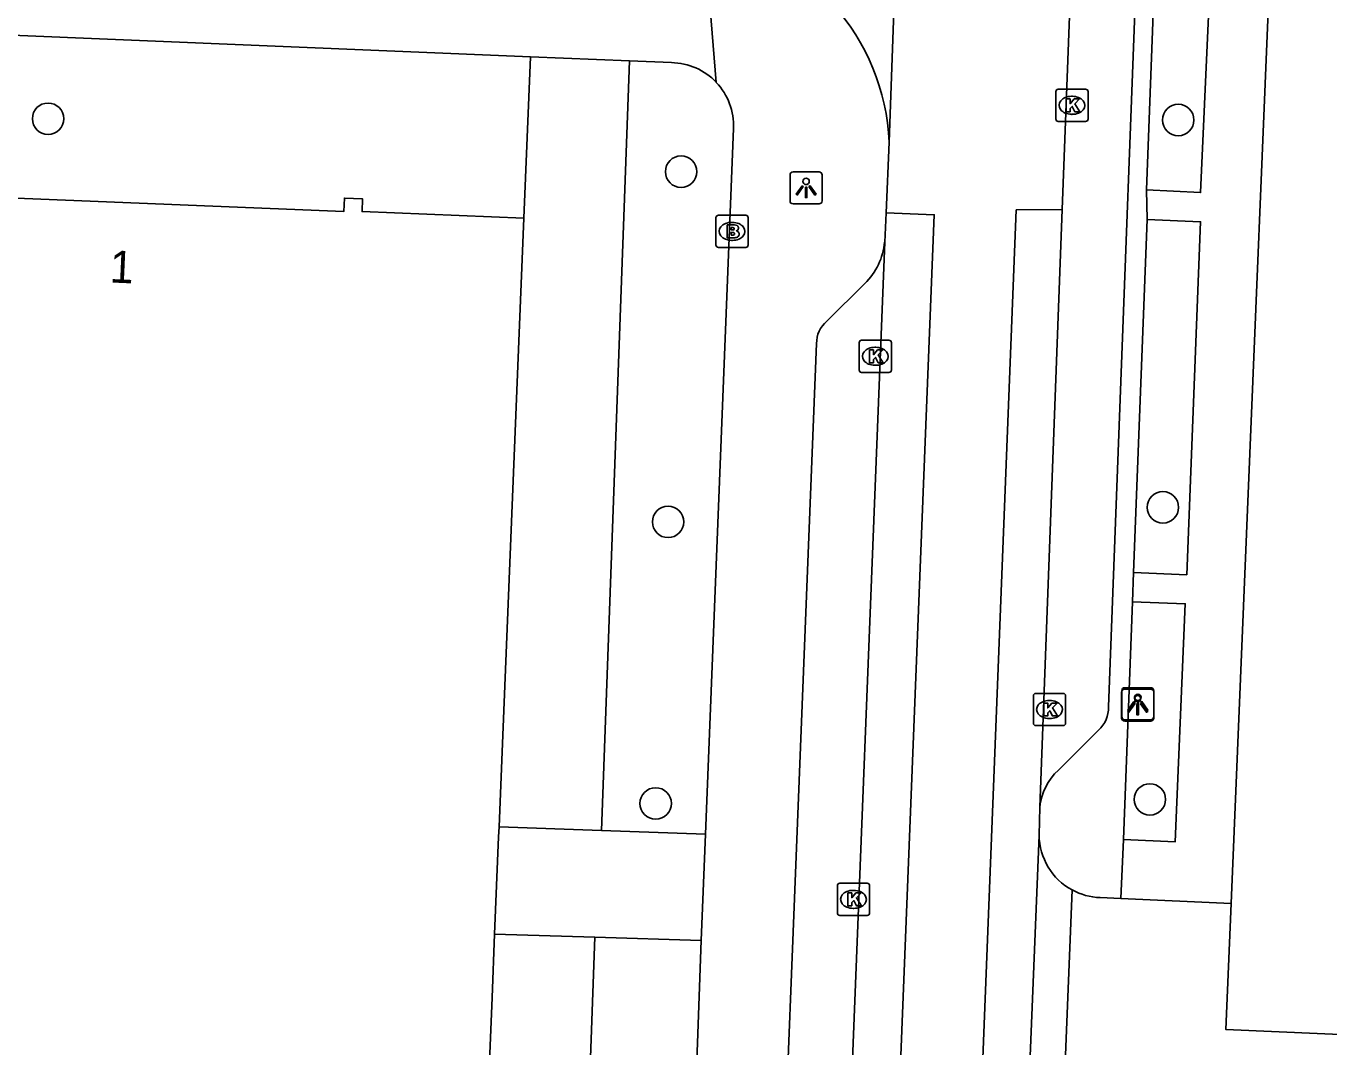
# Model space of a CAD drawing. Extents: x 160732 to 162105, y 387428 to 388479.
# Drawn here: x 161742.01 to 161782.5, y 387704.22 to 387735.95 of the extents above; entities that cross this region are included whole.
import ezdxf

# ---------------------------------------------------------------- set-up
doc = ezdxf.new("R2010")
doc.units = 0
for name, color, linetype in [('IMGEO_Boom', 7, 'Continuous'), ('IMGEO_Brandkraan', 7, 'Continuous'), ('IMGEO_Groenvoorziening', 7, 'Continuous'), ('IMGEO_Kolk', 7, 'Continuous'), ('IMGEO_Lichtpunt', 7, 'Continuous'), ('IMGEO_Pand', 7, 'Continuous'), ('IMGEO_Pand_nummerreeks', 7, 'Continuous'), ('IMGEO_Rijbaan_lokaal_gesloten', 7, 'Continuous'), ('IMGEO_Rijbaan_lokaal_open', 7, 'Continuous'), ('IMGEO_Voetpad_open', 7, 'Continuous')]:
    doc.layers.add(name, color=color, linetype=linetype)

msp = doc.modelspace()

# ---------------------------------------------------------------- linework, layer by layer
at = {"layer": 'IMGEO_Boom'}
for centre in [(161742.691, 387733.069), (161777.818, 387733.03), (161762.368, 387731.425), (161777.341, 387720.992), (161761.963, 387720.541), (161776.937, 387711.914), (161761.576, 387711.788)]:
    msp.add_circle(centre, 0.489, dxfattribs=at)
at = {"layer": 'IMGEO_Brandkraan'}
for p, q in [((161763.451, 387729.144), (161763.451, 387729.996)), ((161763.526, 387730.07), (161764.378, 387730.07)), ((161763.939, 387729.85), (161763.964, 387729.85)), ((161764.452, 387729.996), (161764.452, 387729.144)), ((161764.378, 387729.07), (161763.526, 387729.07)), ((161763.962, 387729.29), (161763.937, 387729.29))]:
    msp.add_line(p, q, dxfattribs=at)
for points in [[(161763.451, 387729.144), (161763.451, 387729.996)], [(161763.526, 387730.07), (161764.378, 387730.07)], [(161764.452, 387729.996), (161764.452, 387729.144)], [(161763.799, 387729.77), (161763.799, 387729.37), (161764.012, 387729.37)], [(161764.03, 387729.77), (161763.799, 387729.77)], [(161763.978, 387729.689), (161763.924, 387729.689), (161763.924, 387729.613)], [(161763.924, 387729.613), (161763.977, 387729.613)], [(161763.986, 387729.537), (161763.924, 387729.537), (161763.924, 387729.456)], [(161763.924, 387729.456), (161763.986, 387729.456)], [(161764.378, 387729.07), (161763.526, 387729.07)]]:
    msp.add_lwpolyline(points, dxfattribs=at)
for centre, radius, start, end in [((161763.528, 387729.994), 0.0765, 91.552, 178.448), ((161763.528, 387729.994), 0.0765, 91.552, 178.448), ((161764.376, 387729.994), 0.0765, 1.552, 88.448), ((161764.376, 387729.994), 0.0765, 1.552, 88.448), ((161763.979, 387729.651), 0.0379, 267.8285, 90.9355), ((161763.987, 387729.496), 0.0404, 269.8759, 90.5077), ((161764.018, 387729.621), 0.251, 268.6676, 293.5347), ((161764.034, 387729.625), 0.145, 59.4692, 91.5367), ((161764.059, 387729.672), 0.0922, 285.5137, 58.1501), ((161764.064, 387729.48), 0.105, 301.3115, 78.989), ((161763.528, 387729.146), 0.0765, 181.552, 268.448), ((161763.528, 387729.146), 0.0765, 181.552, 268.448), ((161764.376, 387729.146), 0.0765, 271.552, 358.448), ((161764.376, 387729.146), 0.0765, 271.552, 358.448)]:
    msp.add_arc(centre, radius, start, end, dxfattribs=at)
for centre, major_axis, ratio, start_param, end_param in [((161763.938, 387729.57), (-0.387, 0.002), 0.722429, 4.712389, 7.853982), ((161763.963, 387729.57), (-0.39, 0.002), 0.717154, 1.570796, 4.712389)]:
    msp.add_ellipse(centre, major_axis=major_axis, ratio=ratio, start_param=start_param, end_param=end_param, dxfattribs=at)
at = {"layer": 'IMGEO_Groenvoorziening'}
for points in [[(161757.687, 387734.997), (161757.482, 387729.98)], [(161760.763, 387734.868), (161759.891, 387710.949)], [(161759.684, 387707.629), (161758.983, 387688.027)]]:
    msp.add_lwpolyline(points, dxfattribs=at)
at = {"layer": 'IMGEO_Kolk'}
for p, q in [((161774.015, 387733.061), (161774.015, 387733.913)), ((161774.09, 387733.987), (161774.942, 387733.987)), ((161775.016, 387733.913), (161775.016, 387733.061)), ((161774.503, 387733.767), (161774.528, 387733.767)), ((161774.526, 387733.207), (161774.501, 387733.207)), ((161774.942, 387732.987), (161774.09, 387732.987)), ((161767.977, 387726.186), (161768.829, 387726.186)), ((161767.902, 387725.26), (161767.902, 387726.112)), ((161768.39, 387725.966), (161768.415, 387725.966)), ((161768.903, 387726.112), (161768.903, 387725.26)), ((161768.413, 387725.406), (161768.388, 387725.406)), ((161768.829, 387725.186), (161767.977, 387725.186)), ((161773.393, 387715.208), (161774.245, 387715.208)), ((161773.318, 387714.282), (161773.318, 387715.134)), ((161773.806, 387714.988), (161773.831, 387714.988)), ((161774.319, 387715.134), (161774.319, 387714.282)), ((161773.829, 387714.428), (161773.804, 387714.428)), ((161774.245, 387714.208), (161773.393, 387714.208)), ((161767.225, 387708.382), (161767.225, 387709.234)), ((161767.3, 387709.308), (161768.152, 387709.308)), ((161768.226, 387709.234), (161768.226, 387708.382)), ((161767.713, 387709.088), (161767.738, 387709.088)), ((161767.736, 387708.528), (161767.711, 387708.528)), ((161768.152, 387708.308), (161767.3, 387708.308))]:
    msp.add_line(p, q, dxfattribs=at)
for points in [[(161774.015, 387733.061), (161774.015, 387733.913)], [(161774.09, 387733.987), (161774.942, 387733.987)], [(161775.016, 387733.913), (161775.016, 387733.061)], [(161774.336, 387733.687), (161774.459, 387733.687), (161774.459, 387733.536), (161774.589, 387733.687), (161774.753, 387733.687), (161774.607, 387733.536), (161774.76, 387733.287), (161774.608, 387733.287), (161774.523, 387733.451), (161774.459, 387733.384), (161774.459, 387733.287), (161774.336, 387733.287), (161774.336, 387733.687)], [(161774.942, 387732.987), (161774.09, 387732.987)], [(161767.977, 387726.186), (161768.829, 387726.186)], [(161767.902, 387725.26), (161767.902, 387726.112)], [(161768.223, 387725.886), (161768.346, 387725.886), (161768.346, 387725.735), (161768.476, 387725.886), (161768.64, 387725.886), (161768.494, 387725.735), (161768.647, 387725.486), (161768.495, 387725.486), (161768.41, 387725.65), (161768.346, 387725.583), (161768.346, 387725.486), (161768.223, 387725.486), (161768.223, 387725.886)], [(161768.903, 387726.112), (161768.903, 387725.26)], [(161768.829, 387725.186), (161767.977, 387725.186)], [(161773.393, 387715.208), (161774.245, 387715.208)], [(161773.318, 387714.282), (161773.318, 387715.134)], [(161773.639, 387714.908), (161773.762, 387714.908), (161773.762, 387714.757), (161773.892, 387714.908), (161774.056, 387714.908), (161773.91, 387714.757), (161774.063, 387714.508), (161773.911, 387714.508), (161773.826, 387714.672), (161773.762, 387714.605), (161773.762, 387714.508), (161773.639, 387714.508), (161773.639, 387714.908)], [(161774.319, 387715.134), (161774.319, 387714.282)], [(161774.245, 387714.208), (161773.393, 387714.208)], [(161767.225, 387708.382), (161767.225, 387709.234)], [(161767.3, 387709.308), (161768.152, 387709.308)], [(161768.226, 387709.234), (161768.226, 387708.382)], [(161767.546, 387709.008), (161767.669, 387709.008), (161767.669, 387708.857), (161767.799, 387709.008), (161767.963, 387709.008), (161767.817, 387708.857), (161767.97, 387708.608), (161767.818, 387708.608), (161767.733, 387708.772), (161767.669, 387708.705), (161767.669, 387708.608), (161767.546, 387708.608), (161767.546, 387709.008)], [(161768.152, 387708.308), (161767.3, 387708.308)]]:
    msp.add_lwpolyline(points, dxfattribs=at)
for centre, start, end in [((161774.092, 387733.911), 91.552, 178.448), ((161774.092, 387733.911), 91.552, 178.448), ((161774.94, 387733.911), 1.552, 88.448), ((161774.94, 387733.911), 1.552, 88.448), ((161774.092, 387733.063), 181.552, 268.448), ((161774.092, 387733.063), 181.552, 268.448), ((161774.94, 387733.063), 271.552, 358.448), ((161774.94, 387733.063), 271.552, 358.448), ((161767.979, 387726.11), 91.552, 178.448), ((161767.979, 387726.11), 91.552, 178.448), ((161768.827, 387726.11), 1.552, 88.448), ((161768.827, 387726.11), 1.552, 88.448), ((161767.979, 387725.262), 181.552, 268.448), ((161767.979, 387725.262), 181.552, 268.448), ((161768.827, 387725.262), 271.552, 358.448), ((161768.827, 387725.262), 271.552, 358.448), ((161773.395, 387715.132), 91.552, 178.448), ((161773.395, 387715.132), 91.552, 178.448), ((161774.243, 387715.132), 1.552, 88.448), ((161774.243, 387715.132), 1.552, 88.448), ((161773.395, 387714.284), 181.552, 268.448), ((161773.395, 387714.284), 181.552, 268.448), ((161774.243, 387714.284), 271.552, 358.448), ((161774.243, 387714.284), 271.552, 358.448), ((161767.302, 387709.232), 91.552, 178.448), ((161767.302, 387709.232), 91.552, 178.448), ((161768.15, 387709.232), 1.552, 88.448), ((161768.15, 387709.232), 1.552, 88.448), ((161767.302, 387708.384), 181.552, 268.448), ((161767.302, 387708.384), 181.552, 268.448), ((161768.15, 387708.384), 271.552, 358.448), ((161768.15, 387708.384), 271.552, 358.448)]:
    msp.add_arc(centre, 0.0765, start, end, dxfattribs=at)
for centre, major_axis, ratio, start_param, end_param in [((161774.502, 387733.487), (-0.387, 0.002), 0.722429, 4.712389, 7.853982), ((161774.527, 387733.487), (-0.39, 0.002), 0.717154, 1.570796, 4.712389), ((161768.389, 387725.686), (-0.387, 0.002), 0.722429, 4.712389, 7.853982), ((161768.414, 387725.686), (-0.39, 0.002), 0.717154, 1.570796, 4.712389), ((161773.805, 387714.708), (-0.387, 0.002), 0.722429, 4.712389, 7.853982), ((161773.83, 387714.708), (-0.39, 0.002), 0.717154, 1.570796, 4.712389), ((161767.712, 387708.808), (-0.387, 0.002), 0.722429, 4.712389, 7.853982), ((161767.737, 387708.808), (-0.39, 0.002), 0.717154, 1.570796, 4.712389)]:
    msp.add_ellipse(centre, major_axis=major_axis, ratio=ratio, start_param=start_param, end_param=end_param, dxfattribs=at)
at = {"layer": 'IMGEO_Lichtpunt'}
for p, q in [((161766.655, 387731.42), (161765.847, 387731.42)), ((161766.655, 387731.42), (161765.847, 387731.42)), ((161765.753, 387731.325), (161765.753, 387730.518)), ((161765.753, 387731.325), (161765.753, 387730.518)), ((161766.749, 387730.518), (161766.749, 387731.325)), ((161766.749, 387730.518), (161766.749, 387731.325)), ((161765.847, 387730.424), (161766.655, 387730.424)), ((161765.847, 387730.424), (161766.655, 387730.424)), ((161776.061, 387715.248), (161776.061, 387714.441)), ((161776.061, 387715.248), (161776.061, 387714.441)), ((161776.065, 387715.29), (161776.065, 387714.483)), ((161776.065, 387715.29), (161776.065, 387714.483)), ((161776.963, 387715.343), (161776.155, 387715.343)), ((161776.963, 387715.343), (161776.155, 387715.343)), ((161776.967, 387715.385), (161776.159, 387715.385)), ((161776.967, 387715.385), (161776.159, 387715.385)), ((161777.057, 387714.441), (161777.057, 387715.248)), ((161777.057, 387714.441), (161777.057, 387715.248)), ((161777.061, 387714.483), (161777.061, 387715.29)), ((161777.061, 387714.483), (161777.061, 387715.29)), ((161776.159, 387714.389), (161776.967, 387714.389)), ((161776.159, 387714.389), (161776.967, 387714.389)), ((161776.155, 387714.347), (161776.963, 387714.347)), ((161776.155, 387714.347), (161776.963, 387714.347))]:
    msp.add_line(p, q, dxfattribs=at)
for points in [[(161766.127, 387730.989), (161766.166, 387730.961), (161765.978, 387730.699), (161765.94, 387730.726), (161766.127, 387730.989)], [(161766.339, 387730.961), (161766.377, 387730.988), (161766.564, 387730.726), (161766.525, 387730.698), (161766.339, 387730.961)], [(161766.229, 387730.941), (161766.276, 387730.941), (161766.276, 387730.619), (161766.229, 387730.619), (161766.229, 387730.941)], [(161776.435, 387714.912), (161776.474, 387714.884), (161776.286, 387714.622), (161776.248, 387714.649), (161776.435, 387714.912)], [(161776.439, 387714.954), (161776.478, 387714.926), (161776.29, 387714.664), (161776.252, 387714.691), (161776.439, 387714.954)], [(161776.537, 387714.864), (161776.584, 387714.864), (161776.584, 387714.542), (161776.537, 387714.542), (161776.537, 387714.864)], [(161776.541, 387714.906), (161776.588, 387714.906), (161776.588, 387714.584), (161776.541, 387714.584), (161776.541, 387714.906)], [(161776.647, 387714.884), (161776.685, 387714.911), (161776.872, 387714.649), (161776.833, 387714.621), (161776.647, 387714.884)], [(161776.651, 387714.926), (161776.689, 387714.953), (161776.876, 387714.691), (161776.837, 387714.663), (161776.651, 387714.926)]]:
    msp.add_lwpolyline(points, dxfattribs=at)
for centre in [(161766.252, 387731.123), (161776.56, 387715.046), (161776.564, 387715.088)]:
    msp.add_circle(centre, 0.0994, dxfattribs=at)
for centre, start, end in [((161765.847, 387731.325), 90, 180), ((161765.847, 387731.325), 90, 180), ((161766.655, 387731.325), 0, 90), ((161766.655, 387731.325), 0, 90), ((161765.847, 387730.518), 180, 270), ((161765.847, 387730.518), 180, 270), ((161766.655, 387730.518), 270, 0), ((161766.655, 387730.518), 270, 360), ((161776.155, 387715.248), 90, 180), ((161776.155, 387715.248), 90, 180), ((161776.159, 387715.29), 90, 180), ((161776.159, 387715.29), 90, 180), ((161776.963, 387715.248), 0, 90), ((161776.963, 387715.248), 0, 90), ((161776.967, 387715.29), 0, 90), ((161776.967, 387715.29), 0, 90), ((161776.155, 387714.441), 180, 270), ((161776.155, 387714.441), 180, 270), ((161776.159, 387714.483), 180, 270), ((161776.159, 387714.483), 180, 270), ((161776.963, 387714.441), 270, 0), ((161776.963, 387714.441), 270, 360), ((161776.967, 387714.483), 270, 0), ((161776.967, 387714.483), 270, 360)]:
    msp.add_arc(centre, 0.0946, start, end, dxfattribs=at)
at = {"layer": 'IMGEO_Pand'}
for points in [[(161757.482, 387729.98), (161752.449, 387730.186), (161752.465, 387730.579), (161751.9, 387730.602), (161751.883, 387730.186), (161739.148, 387730.707), (161737.649, 387730.768), (161737.665, 387731.167), (161737.09, 387731.19), (161737.075, 387730.8), (161736.996, 387730.803)], [(161757.482, 387729.98), (161756.825, 387713.914), (161756.708, 387711.067)], [(161756.708, 387711.067), (161756.695, 387710.756), (161756.571, 387707.722)], [(161756.571, 387707.722), (161756.491, 387705.761), (161755.846, 387690.002), (161754.835, 387690.043)]]:
    msp.add_lwpolyline(points, dxfattribs=at)
at = {"layer": 'IMGEO_Rijbaan_lokaal_gesloten'}
for points in [[(161772.101, 387676.132), (161770.659, 387676.179), (161772.786, 387730.234), (161774.215, 387730.246)], [(161774.215, 387730.246), (161773.513, 387711.677)], [(161768.737, 387730.143), (161770.236, 387730.084), (161768.083, 387675.735)], [(161768.695, 387729.238), (161768.737, 387730.143)], [(161766.588, 387675.788), (161768.695, 387729.238)], [(161773.513, 387711.677), (161773.496, 387710.807)], [(161773.496, 387710.807), (161772.406, 387684.088)]]:
    msp.add_lwpolyline(points, dxfattribs=at)
at = {"layer": 'IMGEO_Rijbaan_lokaal_open'}
for points in [[(161774.215, 387730.246), (161774.959, 387749.921)], [(161769.437, 387749.208), (161768.839, 387732.339)], [(161768.839, 387732.339), (161768.737, 387730.143)]]:
    msp.add_lwpolyline(points, dxfattribs=at)
msp.add_arc((161761.977, 387732.03), 6.868, 2.5748, 80.7713, dxfattribs=at)
at = {"layer": 'IMGEO_Voetpad_open'}
for points in [[(161781.19, 387750.401), (161779.463, 387708.684)], [(161775.647, 387714.791), (161776.866, 387746.773)], [(161777.244, 387741.829), (161779.005, 387741.765), (161778.512, 387730.777), (161776.828, 387730.859)], [(161776.828, 387730.859), (161777.244, 387741.829)], [(161763.462, 387734.2), (161763.079, 387738.81)], [(161737.088, 387735.856), (161757.687, 387734.997)], [(161760.763, 387734.868), (161757.687, 387734.997)], [(161762.065, 387734.814), (161760.763, 387734.868)], [(161763.128, 387710.829), (161763.992, 387732.769)], [(161776.856, 387729.935), (161776.828, 387730.859)], [(161776.856, 387729.935), (161778.512, 387729.87), (161778.085, 387718.897), (161776.434, 387718.967)], [(161776.434, 387718.967), (161776.856, 387729.935)], [(161766.899, 387726.776), (161768.081, 387727.945)], [(161763.799, 387656.058), (161766.58, 387726.083)], [(161776.394, 387718.056), (161776.434, 387718.967)], [(161776.394, 387718.056), (161778.036, 387717.997), (161777.72, 387710.594), (161776.114, 387710.669)], [(161776.114, 387710.669), (161776.394, 387718.056)], [(161774.094, 387712.821), (161775.338, 387714.071)], [(161756.708, 387711.067), (161759.891, 387710.949)], [(161759.891, 387710.949), (161763.128, 387710.829)], [(161762.99, 387707.531), (161763.128, 387710.829)], [(161776.033, 387708.835), (161776.114, 387710.669)], [(161774.523, 387709.099), (161773.584, 387685.738)], [(161776.033, 387708.835), (161775.388, 387708.863)], [(161779.463, 387708.684), (161776.033, 387708.835)], [(161779.463, 387708.684), (161779.301, 387704.761), (161785.449, 387704.491), (161785.455, 387704.623)], [(161756.571, 387707.722), (161759.684, 387707.629)], [(161762.99, 387707.531), (161759.684, 387707.629)], [(161762.284, 387687.865), (161762.99, 387707.531)]]:
    msp.add_lwpolyline(points, dxfattribs=at)
for centre, radius, start, end in [((161762.04, 387732.86), 1.954, 43.2863, 89.2615), ((161762.033, 387732.857), 1.961, 357.421, 43.2252), ((161766.58, 387729.45), 2.125, 314.9208, 354.2764), ((161767.424, 387726.114), 0.845, 128.4353, 182.1299), ((161774.786, 387714.734), 0.863, 309.7644, 3.7808), ((161775.33, 387711.474), 1.828, 132.5286, 173.6223), ((161775.456, 387710.823), 1.96, 180.4561, 241.5799), ((161775.459, 387710.828), 1.966, 241.5596, 267.9189)]:
    msp.add_arc(centre, radius, start, end, dxfattribs=at)

# ---------------------------------------------------------------- texts
at = {"layer": 'IMGEO_Pand_nummerreeks'}
msp.add_text('1', height=1, rotation=357.4618, dxfattribs=at).set_placement((161744.592, 387727.983))

doc.saveas('drawing.dxf')
